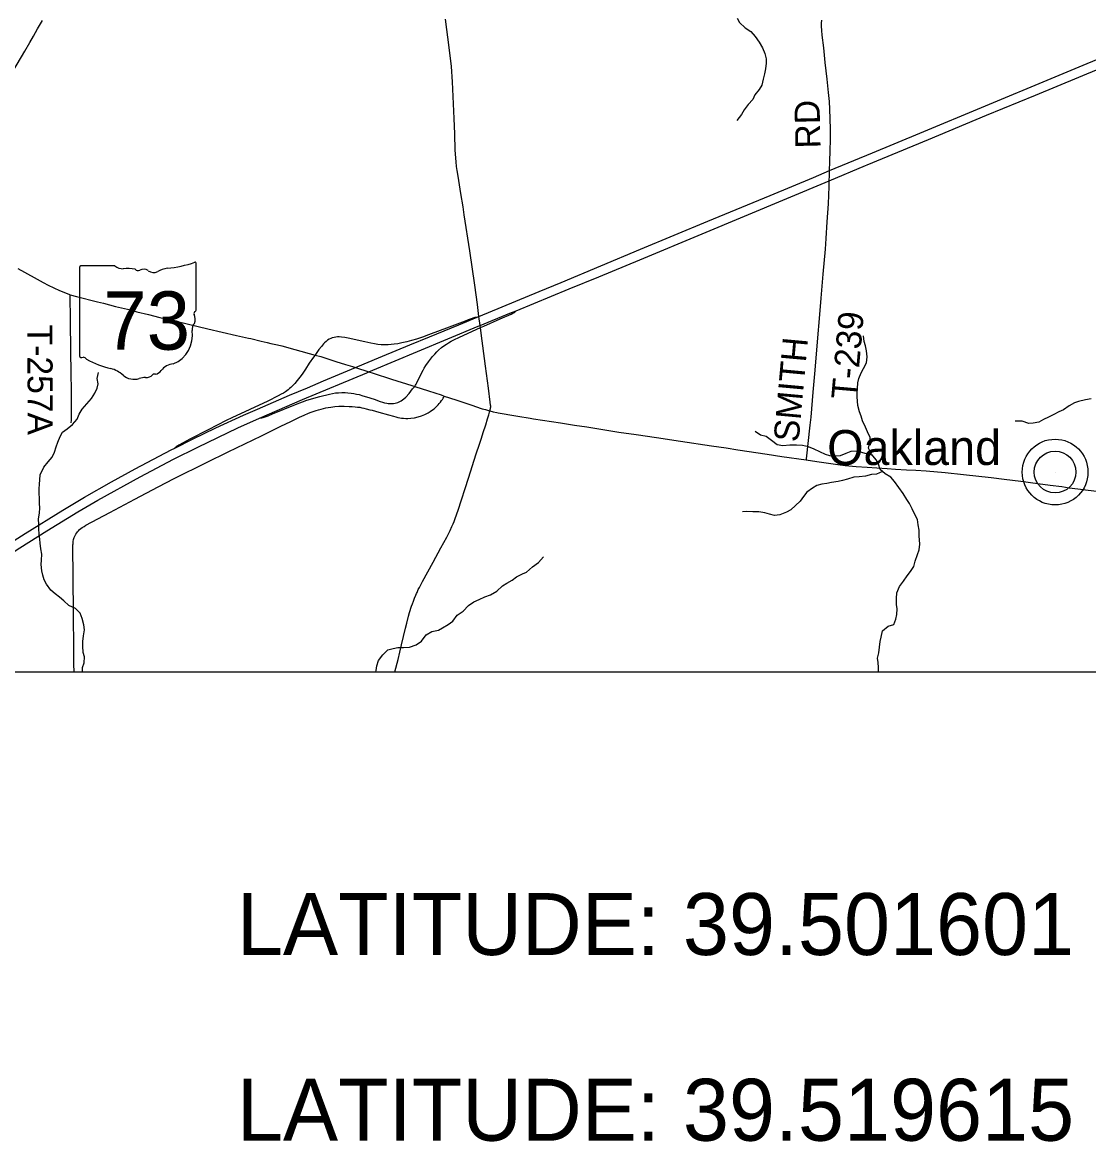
# Model space of a CAD drawing. Extents: x -1.4 to 35.4, y 0 to 22.
# Drawn here: x 3.895 to 6.307, y 11.993 to 14.524 of the extents above; entities that cross this region are included whole.
import ezdxf

# ---------------------------------------------------------------- set-up
doc = ezdxf.new("R2010")
doc.units = 0
for name, color, linetype in [('Default', 7, 'Continuous'), ('GM_X_Interchange_Ramps', 7, 'Continuous'), ('GM_X_Interstate_Route', 7, 'Continuous'), ('GM_X_Minor_River', 7, 'Continuous'), ('GM_X_State_Location', 7, 'Continuous'), ('GM_X_State_Route', 7, 'Continuous'), ('GM_X_State_Shield', 7, 'Continuous'), ('GM_X_Township_Road', 7, 'Continuous'), ('GM_X_Township_Road_Text', 7, 'Continuous'), ('GM_X_Unincorporated', 7, 'Continuous'), ('GM_X_Unincorporated_Location', 7, 'Continuous'), ('GM_X_Unincorporated_Text', 7, 'Continuous'), ('SC_Scratch1', 7, 'Continuous'), ('SH_Border', 7, 'Continuous'), ('SH_Cut_Line', 7, 'Continuous'), ('SH_Text', 7, 'Continuous')]:
    doc.layers.add(name, color=color, linetype=linetype)

msp = doc.modelspace()

# ---------------------------------------------------------------- linework, layer by layer
at = {"layer": 'Default'}
msp.add_lwpolyline([(2.6843, 17.0961), (2.6688, 16.9164), (2.6641, 16.8609), (2.4708, 14.7557), (2.4607, 14.5392), (2.3914, 13.7798), (2.3288, 13.0546), (7.3379, 13.0546), (7.34, 13.0844), (7.3971, 13.8291), (7.4835, 14.4701), (7.5226, 14.9278), (7.5248, 14.9516), (7.5275, 14.9811), (7.5875, 15.692), (7.6066, 15.899), (7.693, 16.8959), (7.7561, 17.6322)], dxfattribs=at)
at = {"layer": 'GM_X_Interchange_Ramps'}
for points in [[(4.7822, 13.7003), (4.7838, 13.7029), (4.7855, 13.7057), (4.7871, 13.7087), (4.7917, 13.7184), (4.8016, 13.7372), (4.8039, 13.7414), (4.8075, 13.7474), (4.8133, 13.756), (4.8178, 13.762), (4.8224, 13.7678), (4.8275, 13.7736), (4.8322, 13.7786), (4.8363, 13.7826), (4.8432, 13.7883), (4.8481, 13.792), (4.8542, 13.7963), (4.8587, 13.7991), (4.8649, 13.8026), (4.8706, 13.8055), (4.8839, 13.8119), (4.9309, 13.8333), (4.9386, 13.8368), (4.9755, 13.8532), (5.0002, 13.8639), (5.004, 13.8657), (5.0078, 13.8679), (5.0115, 13.8712)], [(4.9232, 13.857), (4.9185, 13.8562), (4.9136, 13.8547), (4.9096, 13.8533), (4.9035, 13.851), (4.896, 13.8482), (4.8602, 13.8347), (4.8138, 13.8168), (4.8002, 13.8119), (4.7864, 13.8074), (4.7752, 13.8042), (4.7646, 13.8014), (4.7534, 13.7988), (4.744, 13.7969), (4.7361, 13.7956), (4.7286, 13.7948), (4.7225, 13.7944), (4.7174, 13.7943), (4.7118, 13.7943), (4.7066, 13.7947), (4.6986, 13.7955), (4.6913, 13.7966), (4.6828, 13.7982), (4.6695, 13.801), (4.632, 13.8096), (4.624, 13.8111), (4.6164, 13.812), (4.6113, 13.8125), (4.6078, 13.8124), (4.6038, 13.8119), (4.6, 13.8112), (4.5958, 13.81), (4.5922, 13.8086), (4.5887, 13.807), (4.5852, 13.8047), (4.5816, 13.802), (4.5785, 13.7992), (4.5757, 13.7964), (4.571, 13.7909), (4.5655, 13.7836), (4.5592, 13.7747), (4.557, 13.7713)], [(4.557, 13.7713), (4.553, 13.7664), (4.5436, 13.7529), (4.5349, 13.7395), (4.5274, 13.7282), (4.5225, 13.7216), (4.5165, 13.7134), (4.5113, 13.7073), (4.5068, 13.7027), (4.5023, 13.6983), (4.4993, 13.6954), (4.4957, 13.6925), (4.4929, 13.6903), (4.4896, 13.688), (4.4851, 13.6853), (4.4803, 13.6825), (4.4733, 13.6788), (4.4498, 13.6674), (4.3687, 13.6294), (4.3554, 13.623), (4.3146, 13.6023), (4.2737, 13.5808), (4.2484, 13.5674), (4.2464, 13.5662), (4.2445, 13.565), (4.2398, 13.561)], [(4.4311, 13.6283), (4.4362, 13.629), (4.4392, 13.6299), (4.4437, 13.6314), (4.4508, 13.6342), (4.4603, 13.6384), (4.5124, 13.6598), (4.5382, 13.669), (4.5674, 13.6776), (4.5892, 13.6828), (4.6034, 13.6855), (4.6096, 13.6861), (4.6172, 13.6864), (4.6249, 13.6864), (4.6309, 13.6861), (4.6388, 13.6853), (4.6448, 13.6843), (4.6509, 13.6831), (4.6563, 13.6818), (4.6652, 13.6792), (4.673, 13.6768), (4.6902, 13.6712), (4.7044, 13.6663), (4.7093, 13.6649), (4.714, 13.6636), (4.7192, 13.6624), (4.722, 13.6619), (4.7259, 13.6616), (4.7296, 13.6617), (4.7343, 13.662), (4.7381, 13.6625), (4.7414, 13.6633), (4.7442, 13.6642), (4.7474, 13.6656), (4.7513, 13.6678), (4.7548, 13.6702), (4.7577, 13.6724), (4.7618, 13.6761), (4.7696, 13.6845), (4.7733, 13.6896), (4.7776, 13.6948), (4.7822, 13.7003)]]:
    msp.add_lwpolyline(points, dxfattribs=at)
at = {"layer": 'GM_X_Interstate_Route'}
for points in [[(5.8055, 14.2012), (5.9449, 14.2585), (6.0761, 14.3136), (6.1865, 14.3589), (6.4314, 14.461), (6.5077, 14.4927), (6.5331, 14.5032), (6.5439, 14.5076), (6.63, 14.5433), (6.7276, 14.5836), (7.0293, 14.7094), (7.1941, 14.7829), (7.2443, 14.8054), (7.356, 14.8539), (7.4642, 14.9013), (7.5228, 14.9272), (7.5403, 14.935), (7.7166, 15.0125), (7.795, 15.0474), (7.9308, 15.1073), (7.9405, 15.1115)], [(4.2398, 13.561), (4.2792, 13.581), (4.3324, 13.6065), (4.3952, 13.6353), (4.4263, 13.6492), (4.4993, 13.6806), (4.5395, 13.6973), (4.576, 13.7127), (4.6479, 13.7431), (4.6682, 13.7515), (4.7095, 13.769), (4.7712, 13.7942), (4.8157, 13.8124), (4.8818, 13.84), (4.9232, 13.857), (4.9275, 13.8588), (5.0639, 13.9152), (5.1132, 13.9356), (5.2934, 14.0104), (5.4454, 14.0738), (5.5861, 14.1319), (5.6841, 14.1731), (5.7209, 14.1883), (5.8178, 14.2284), (5.9246, 14.2728), (6.2223, 14.3967), (6.3979, 14.4697)], [(4.928, 13.8374), (4.9302, 13.8383), (4.9977, 13.866), (5.0115, 13.8712), (5.1318, 13.9208), (5.1991, 13.9483), (5.2914, 13.987), (5.4325, 14.0457), (5.7201, 14.1656), (5.8018, 14.1997), (5.8055, 14.2012)], [(4.6742, 13.7314), (4.6788, 13.7333), (4.6876, 13.737), (4.7883, 13.7793), (4.9257, 13.8365), (4.928, 13.8374)], [(4.4311, 13.6283), (4.4708, 13.6462), (4.5286, 13.6707), (4.6742, 13.7314)], [(3.5024, 13.0546), (3.5529, 13.0945), (3.6346, 13.1576), (3.6908, 13.1997), (3.7545, 13.2453), (3.8144, 13.2864), (3.8892, 13.3356), (3.9501, 13.3741), (4.0202, 13.4169), (4.0655, 13.4428), (4.1611, 13.4958), (4.2365, 13.5355), (4.2915, 13.5631), (4.3824, 13.6064), (4.4311, 13.6283)], [(3.4682, 13.0546), (3.5465, 13.1165), (3.6228, 13.1753), (3.6977, 13.2308), (3.7463, 13.2653), (3.8423, 13.3306), (3.901, 13.3681), (3.9862, 13.4204), (4.0353, 13.4497), (4.0963, 13.4845), (4.1501, 13.5143), (4.2316, 13.5567), (4.2398, 13.561)]]:
    msp.add_lwpolyline(points, dxfattribs=at)
at = {"layer": 'GM_X_Minor_River'}
for points in [[(5.5116, 14.5331), (5.5171, 14.5235), (5.5301, 14.5114), (5.5424, 14.5029), (5.5528, 14.4917), (5.5613, 14.4786), (5.5694, 14.4663), (5.5744, 14.4533), (5.5772, 14.4415), (5.577, 14.4312), (5.576, 14.4187), (5.5734, 14.407), (5.5702, 14.3949), (5.5672, 14.3813), (5.5613, 14.3716), (5.5516, 14.3597), (5.5469, 14.3491), (5.5368, 14.3379), (5.5275, 14.326), (5.5212, 14.3155), (5.5107, 14.302)], [(5.8354, 13.5122), (5.8312, 13.5248), (5.826, 13.5344), (5.8153, 13.5471), (5.8088, 13.5609), (5.8121, 13.5741), (5.8123, 13.5848), (5.8065, 13.5978), (5.8018, 13.6081), (5.7953, 13.6223), (5.7921, 13.6333), (5.7885, 13.6429), (5.785, 13.657), (5.7837, 13.6669), (5.7831, 13.6768), (5.7833, 13.6862), (5.7839, 13.6957), (5.7849, 13.7082), (5.7866, 13.718), (5.7926, 13.7308), (5.7977, 13.741), (5.804, 13.7537), (5.8062, 13.767), (5.8042, 13.7807), (5.8022, 13.7921), (5.7993, 13.802), (5.7977, 13.8149)], [(3.9589, 13.2399), (3.949, 13.2534), (3.9439, 13.2629), (3.9407, 13.2733), (3.939, 13.2835), (3.937, 13.298), (3.9376, 13.3075), (3.9383, 13.3211), (3.9366, 13.3333), (3.935, 13.3458), (3.934, 13.3553), (3.9323, 13.3656), (3.9322, 13.3789), (3.9317, 13.3891), (3.9312, 13.4002), (3.9337, 13.4145), (3.9343, 13.4251), (3.9334, 13.4365), (3.9333, 13.4475), (3.9327, 13.4582), (3.9329, 13.4688), (3.9335, 13.479), (3.9345, 13.4892), (3.9351, 13.5006), (3.943, 13.5175), (3.9531, 13.5302), (3.9621, 13.5403), (3.9672, 13.5519), (3.9709, 13.564), (3.9745, 13.5742), (3.9801, 13.587), (3.9856, 13.5971), (3.9956, 13.6041), (4.0079, 13.6141), (4.0188, 13.626), (4.0232, 13.6377), (4.0298, 13.6493), (4.0403, 13.6609), (4.0508, 13.6732), (4.0586, 13.6852), (4.0641, 13.6961), (4.0662, 13.7059), (4.0642, 13.7185), (4.0672, 13.7321)], [(6.3123, 13.6724), (6.2994, 13.6703), (6.2841, 13.6661), (6.2746, 13.6632), (6.2631, 13.6566), (6.2497, 13.6478), (6.2397, 13.6427), (6.2278, 13.6365), (6.216, 13.631), (6.2045, 13.6252), (6.1941, 13.6197), (6.1816, 13.6173), (6.1717, 13.6163), (6.1563, 13.6216), (6.1404, 13.6215)], [(5.817, 13.5451), (5.8066, 13.5473), (5.7934, 13.551), (5.7829, 13.5539), (5.7688, 13.5534), (5.7578, 13.549), (5.7444, 13.5436), (5.7315, 13.5424), (5.7217, 13.5433), (5.7115, 13.5465), (5.6987, 13.5521), (5.6856, 13.5588), (5.6728, 13.5636), (5.6592, 13.5666), (5.646, 13.5676), (5.6312, 13.5675), (5.6153, 13.5659), (5.6025, 13.5684), (5.5894, 13.5782), (5.5775, 13.5875), (5.5643, 13.5904), (5.5523, 13.5983)], [(5.8403, 13.5078), (5.8269, 13.5021), (5.8155, 13.5009), (5.8018, 13.4973), (5.7881, 13.4957), (5.7756, 13.4952), (5.7611, 13.4909), (5.7501, 13.4874), (5.7402, 13.4853), (5.7254, 13.4833), (5.7147, 13.4812), (5.7033, 13.4792), (5.6919, 13.476), (5.6823, 13.4701), (5.6696, 13.4609), (5.6618, 13.4512), (5.6544, 13.4411), (5.6335, 13.421), (5.6232, 13.4159), (5.6079, 13.4098), (5.5962, 13.4088), (5.5852, 13.4113), (5.5743, 13.4142), (5.5607, 13.4168), (5.5474, 13.4166), (5.5338, 13.4173), (5.5236, 13.4164)], [(5.8317, 13.0546), (5.8316, 13.0646), (5.8306, 13.0757), (5.8293, 13.0856), (5.8319, 13.098), (5.8336, 13.1105), (5.8354, 13.1234), (5.8375, 13.1336), (5.8408, 13.1479), (5.8536, 13.1579), (5.8665, 13.1618), (5.8709, 13.1739), (5.873, 13.1845), (5.8737, 13.1973), (5.872, 13.2072), (5.8723, 13.2205), (5.8733, 13.2334), (5.8789, 13.2477), (5.8882, 13.2597), (5.8964, 13.2724), (5.9038, 13.2821), (5.9116, 13.2933), (5.9145, 13.305), (5.9194, 13.3201), (5.9234, 13.3307), (5.9252, 13.3435), (5.9233, 13.3625), (5.9232, 13.3754), (5.9215, 13.3872), (5.9195, 13.3994), (5.9126, 13.4124), (5.9079, 13.4235), (5.9017, 13.4354), (5.8954, 13.445), (5.887, 13.4585), (5.8679, 13.4854), (5.859, 13.4951), (5.8462, 13.5025), (5.8354, 13.5122)], [(4.6944, 13.0546), (4.6952, 13.0576), (4.6969, 13.0686), (4.7006, 13.0806), (4.7099, 13.0937), (4.7211, 13.1045), (4.7337, 13.1077), (4.744, 13.1097), (4.7565, 13.1103), (4.7705, 13.1104), (4.7858, 13.1157), (4.7973, 13.1246), (4.8078, 13.1385), (4.8209, 13.1462), (4.8357, 13.1493), (4.8453, 13.1544), (4.8576, 13.1621), (4.8687, 13.1699), (4.8785, 13.183), (4.8915, 13.1918), (4.9039, 13.2048), (4.9162, 13.2129), (4.9281, 13.2188), (4.9407, 13.2246), (4.954, 13.2293), (4.9679, 13.2377), (4.9806, 13.2496), (4.991, 13.2558), (5.0028, 13.2624), (5.0125, 13.2698), (5.0259, 13.2768), (5.0354, 13.2807), (5.0486, 13.2926), (5.062, 13.3022), (5.0736, 13.3149)], [(4.0312, 13.0546), (4.0309, 13.0552), (4.0304, 13.0651), (4.0347, 13.0753), (4.035, 13.0885), (4.0318, 13.0985), (4.0317, 13.1133), (4.0312, 13.1239), (4.033, 13.1364), (4.0355, 13.15), (4.0339, 13.1614), (4.0296, 13.1759), (4.0257, 13.1874), (4.0145, 13.1982), (3.9999, 13.2049), (3.9884, 13.2158), (3.9787, 13.2239), (3.9686, 13.2314), (3.9589, 13.2399)]]:
    msp.add_lwpolyline(points, dxfattribs=at)
at = {"layer": 'GM_X_State_Route'}
for points in [[(4.8803, 14.1759), (4.8782, 14.1887), (4.8769, 14.1979), (4.8759, 14.2079), (4.8741, 14.2346), (4.8729, 14.2712), (4.8718, 14.3066), (4.8678, 14.3891), (4.8652, 14.4238), (4.8604, 14.467), (4.8519, 14.531)], [(4.8915, 14.1066), (4.8869, 14.1366), (4.8803, 14.1759)], [(4.9522, 13.6451), (4.9536, 13.6507), (4.954, 13.6525), (4.9541, 13.6537), (4.9541, 13.655), (4.9541, 13.6559), (4.9538, 13.6582), (4.9529, 13.6651), (4.9488, 13.6968), (4.9422, 13.746), (4.9326, 13.8206), (4.9309, 13.8333), (4.9302, 13.8383), (4.9275, 13.8588), (4.924, 13.8859), (4.9186, 13.9296), (4.9073, 14.0071), (4.8942, 14.0887), (4.8915, 14.1066)], [(3.8844, 13.9671), (3.9213, 13.9465), (3.942, 13.9352), (3.953, 13.9296), (3.9783, 13.9176), (3.9919, 13.9117), (4.0012, 13.9083), (4.003, 13.9078), (4.0172, 13.9037), (4.0645, 13.892), (4.0782, 13.8885)], [(4.0782, 13.8885), (4.1056, 13.8814), (4.1392, 13.8732), (4.1534, 13.8694), (4.1803, 13.8627), (4.2058, 13.8565), (4.2424, 13.8478), (4.2671, 13.8419), (4.3139, 13.8305), (4.3788, 13.8158), (4.4064, 13.8093), (4.4112, 13.8084), (4.435, 13.8028)], [(4.435, 13.8028), (4.4483, 13.7998), (4.4571, 13.7976), (4.4716, 13.7942)], [(4.4716, 13.7942), (4.4813, 13.7919), (4.5114, 13.7841), (4.557, 13.7713), (4.57, 13.7677), (4.6038, 13.757), (4.6256, 13.7502)], [(4.6256, 13.7502), (4.6417, 13.7451), (4.6479, 13.7431), (4.6788, 13.7333), (4.6885, 13.7302), (4.73, 13.717), (4.776, 13.7023), (4.7822, 13.7003)], [(4.7822, 13.7003), (4.8137, 13.6902), (4.8419, 13.681), (4.8492, 13.6786)], [(4.8492, 13.6786), (4.8749, 13.6703), (4.9139, 13.6571)], [(4.7865, 13.232), (4.7876, 13.2345), (4.7904, 13.2408), (4.793, 13.2458), (4.8001, 13.2596), (4.8242, 13.3033), (4.8416, 13.3357), (4.8546, 13.3597), (4.8622, 13.3746), (4.8664, 13.3833), (4.8694, 13.3899), (4.8715, 13.3952), (4.874, 13.4018), (4.8803, 13.4207), (4.9037, 13.4927), (4.9216, 13.5478), (4.9287, 13.5695), (4.9332, 13.5833), (4.9374, 13.596), (4.943, 13.6135), (4.947, 13.6269), (4.9496, 13.6358), (4.9522, 13.6451)], [(4.9139, 13.6571), (4.9196, 13.6552), (4.935, 13.65), (4.9422, 13.6479), (4.9495, 13.6458), (4.9522, 13.6451), (4.9595, 13.6432), (4.968, 13.6415), (4.971, 13.6409), (5.0107, 13.634), (5.0156, 13.6332), (5.0431, 13.6287), (5.051, 13.6273), (5.0712, 13.624), (5.1117, 13.6178), (5.1436, 13.6126), (5.1713, 13.6087), (5.2032, 13.6037), (5.2443, 13.597), (5.2831, 13.5915), (5.3292, 13.5846), (5.3838, 13.5763), (5.4533, 13.5658), (5.4865, 13.5612), (5.5135, 13.557), (5.5799, 13.5471), (5.6124, 13.542), (5.668, 13.5341), (5.6918, 13.5307), (5.7391, 13.5239), (5.7564, 13.5219), (5.7811, 13.5195), (5.8059, 13.5178), (5.8275, 13.5165), (5.8511, 13.5148), (5.8703, 13.5135), (5.8951, 13.5121), (5.9162, 13.5109), (5.9391, 13.5092), (5.9825, 13.5056), (6.0239, 13.5012), (6.0863, 13.4941), (6.1158, 13.4904), (6.1535, 13.486), (6.1917, 13.4808), (6.22, 13.477), (6.2459, 13.4738), (6.2631, 13.4714), (6.2822, 13.4687), (6.3056, 13.4659), (6.3382, 13.4617)], [(4.7376, 13.0546), (4.7445, 13.0832), (4.7522, 13.1161), (4.7614, 13.154), (4.7643, 13.1653), (4.7684, 13.1807), (4.7707, 13.1891), (4.7751, 13.2032), (4.7769, 13.2086), (4.7793, 13.2151), (4.7821, 13.2216), (4.785, 13.2286), (4.7865, 13.232)]]:
    msp.add_lwpolyline(points, dxfattribs=at)
at = {"layer": 'GM_X_State_Shield'}
for p, q in [((4.104, 13.9728), (4.0268, 13.9728)), ((4.2879, 13.8731), (4.2879, 13.9778)), ((4.0242, 13.9694), (4.0242, 13.7693)), ((4.2879, 13.8731), (4.2879, 13.8731))]:
    msp.add_line(p, q, dxfattribs=at)
for centre, radius, start, end in [((4.0272, 13.9698), 0.00305, 98.1301, 188.1301), ((4.1224, 13.9961), 0.0296, 231.6195, 271.1119), ((4.194, 14.2457), 0.2796, 275.8445, 288.9065), ((4.285, 13.9782), 0.00294, 351.8621, 97.738), ((4.1322, 13.8605), 0.1064, 80.4867, 94.9883), ((4.1564, 13.9708), 0.00855, 219.7921, 297.1024), ((4.1689, 13.9477), 0.0178, 54.4667, 119.1411), ((4.1919, 13.9794), 0.0214, 233.8562, 294.8282), ((4.2296, 13.9117), 0.0563, 97.3462, 120.7689), ((4.2847, 13.8727), 0.00314, 289.6038, 7.7341), ((4.2872, 13.8654), 0.00454, 107.944, 210.337), ((4.2583, 13.8522), 0.0273, 340.033, 23.6496), ((4.2096, 13.816), 0.0699, 292.3089, 8.9858), ((4.2984, 13.8293), 0.0198, 136.8065, 186.9296), ((4.0273, 13.7688), 0.00308, 171.9584, 258.3066), ((4.0277, 13.7893), 0.0235, 267.339, 280.6039), ((4.0325, 13.7577), 0.00848, 29.7484, 93.2717), ((4.1396, 13.9375), 0.2019, 240.4129, 257.1985), ((4.2391, 13.7131), 0.0383, 94.4031, 142.5768), ((4.0794, 13.6794), 0.0632, 47.1842, 75.836), ((4.1477, 13.7567), 0.0401, 230.7004, 286.2918), ((4.1709, 13.6875), 0.0329, 85.6951, 111.2099), ((4.1738, 13.7417), 0.0214, 268.777, 315.5493), ((4.1931, 13.7224), 0.00601, 65.7517, 132.6484), ((4.1906, 13.7499), 0.0226, 282.8732, 323.2771)]:
    msp.add_arc(centre, radius, start, end, dxfattribs=at)
at = {"layer": 'GM_X_Township_Road'}
for points in [[(3.6873, 14.089), (3.6912, 14.0959), (3.704, 14.1186), (3.7155, 14.1392), (3.7221, 14.1511), (3.7349, 14.1732), (3.7468, 14.1936), (3.7524, 14.2033), (3.7616, 14.2195), (3.7745, 14.2421), (3.7801, 14.2518), (3.7902, 14.269), (3.8067, 14.2974), (3.8294, 14.3367), (3.8384, 14.3523), (3.8468, 14.3668), (3.8632, 14.3954), (3.8726, 14.4115), (3.883, 14.4292), (3.8999, 14.4582), (3.9114, 14.4781), (3.9195, 14.4921), (3.9291, 14.5087), (3.9402, 14.5282)], [(5.668, 13.5341), (5.6683, 13.5366), (5.6771, 13.6124), (5.679, 13.6309), (5.6838, 13.6873), (5.6882, 13.7368), (5.6929, 13.7919), (5.6996, 13.8724), (5.7018, 13.9002), (5.7063, 13.9541), (5.7114, 14.011), (5.7131, 14.0346), (5.7157, 14.0724), (5.7181, 14.1133), (5.7189, 14.1325), (5.7197, 14.1524), (5.7201, 14.1656), (5.7205, 14.1772), (5.7209, 14.1883), (5.7215, 14.2083), (5.7224, 14.235), (5.7228, 14.2573), (5.7226, 14.2822), (5.7222, 14.3058), (5.7214, 14.3275), (5.7203, 14.3449), (5.7184, 14.3653), (5.715, 14.3949), (5.7107, 14.4332), (5.7076, 14.466), (5.7042, 14.4944), (5.7032, 14.5049), (5.7027, 14.5148), (5.7028, 14.5222), (5.7036, 14.5283)], [(4.0047, 13.6183), (4.0056, 13.6244), (4.006, 13.6306), (4.006, 13.6505), (4.0057, 13.6773), (4.0048, 13.7438), (4.0046, 13.7674), (4.0043, 13.7917), (4.0037, 13.8371), (4.0034, 13.8582), (4.0031, 13.898), (4.003, 13.9078)], [(4.0118, 13.0546), (4.0114, 13.0722), (4.0109, 13.1201), (4.0104, 13.1728), (4.0101, 13.2093), (4.0098, 13.2465), (4.0095, 13.2835), (4.009, 13.3248), (4.0089, 13.3364), (4.009, 13.3424), (4.0092, 13.3446), (4.0094, 13.3471), (4.0098, 13.35), (4.0106, 13.3539), (4.012, 13.3584), (4.0143, 13.3635), (4.0158, 13.3665), (4.0175, 13.3691), (4.0191, 13.3713), (4.0213, 13.3739), (4.024, 13.3765), (4.027, 13.3792), (4.0299, 13.3813), (4.0342, 13.3839), (4.0383, 13.3863), (4.0922, 13.4149), (4.1494, 13.4455), (4.202, 13.4733), (4.2378, 13.4922), (4.3113, 13.5286), (4.36, 13.5521), (4.4354, 13.5888), (4.4797, 13.6104), (4.5023, 13.6214), (4.5216, 13.6306), (4.5318, 13.6354), (4.5421, 13.6399), (4.5483, 13.6424), (4.5547, 13.6447), (4.5592, 13.6461), (4.5642, 13.6476), (4.5708, 13.6493), (4.5813, 13.6516), (4.5866, 13.6526), (4.5922, 13.6536), (4.597, 13.6542), (4.6014, 13.6549), (4.6109, 13.6555), (4.6154, 13.6556), (4.6229, 13.6557), (4.6339, 13.6553), (4.6406, 13.6549), (4.6473, 13.6543), (4.6525, 13.6538), (4.6579, 13.6531), (4.6625, 13.6523), (4.6669, 13.6513), (4.6726, 13.6499), (4.6804, 13.6478), (4.6859, 13.6463), (4.7007, 13.6419), (4.7226, 13.6359), (4.7339, 13.6328), (4.7393, 13.6314), (4.7444, 13.6301), (4.7484, 13.6293), (4.7524, 13.6287), (4.7568, 13.6283), (4.7621, 13.6279), (4.767, 13.6281), (4.7731, 13.6284), (4.7816, 13.6295), (4.7901, 13.6313), (4.7978, 13.6337), (4.8051, 13.6368), (4.8123, 13.6405), (4.8172, 13.6436), (4.8226, 13.6474), (4.826, 13.6499), (4.8325, 13.6557), (4.8352, 13.6586), (4.8379, 13.6616), (4.8402, 13.6644), (4.8432, 13.6684), (4.8449, 13.6709), (4.8464, 13.6736), (4.8479, 13.6763), (4.8492, 13.6786)]]:
    msp.add_lwpolyline(points, dxfattribs=at)
at = {"layer": 'GM_X_Unincorporated'}
for radius in [0.0744, 0.0472]:
    msp.add_circle((6.231, 13.5067), radius, dxfattribs=at)
at = {"layer": 'GM_X_Unincorporated_Location'}
msp.add_line((6.231, 13.5067), (6.231, 13.5067), dxfattribs=at)
at = {"layer": 'SC_Scratch1'}
msp.add_line((-1.4282, 13.0546), (35.3749, 13.0546), dxfattribs=at)
at = {"layer": 'SH_Border'}
msp.add_lwpolyline([(9, 19.8546), (2.2, 19.8546), (2.2, 13.0546), (9, 13.0546)], close=True, dxfattribs=at)
at = {"layer": 'SH_Cut_Line'}
msp.add_lwpolyline([(2.6843, 17.0961), (2.6688, 16.9164), (2.6641, 16.8609), (2.4708, 14.7557), (2.4607, 14.5392), (2.3914, 13.7798), (2.3288, 13.0546), (9, 13.0546), (9, 18.9633)], dxfattribs=at)

# ---------------------------------------------------------------- texts
at = {"layer": 'GM_X_State_Location'}
for s in ['s', 'r']:
    msp.add_text(s, height=0.000189, dxfattribs=at).set_placement((4.1531, 13.856))
msp.add_text('73', height=0.000189, rotation=0, dxfattribs=at).set_placement((4.1054, 13.8422))
at = {"layer": 'GM_X_State_Shield'}
msp.add_text('73', height=0.13184, dxfattribs=at).set_placement((4.0779, 13.7834))
at = {"layer": 'GM_X_Township_Road_Text'}
for s, rotation, p in [('RD', 91.348, (5.7005, 14.2391)), ('T-239', 84.9576, (5.7811, 13.6694)), ('T-257A', 270.2169, (3.9058, 13.8398)), ('SMITH', 84.8054, (5.6506, 13.5731))]:
    msp.add_text(s, height=0.05682, rotation=rotation, dxfattribs=at).set_placement(p)
at = {"layer": 'GM_X_Unincorporated_Text'}
msp.add_text('Oakland', height=0.07898, rotation=0, dxfattribs=at).set_placement((5.7154, 13.5227))
at = {"layer": 'SH_Text'}
for s, p in [('LATITUDE: 39.501601', (4.38, 12.4146)), ('LATITUDE: 39.519615', (4.38, 11.9946))]:
    msp.add_text(s, height=0.14, dxfattribs=at).set_placement(p)

doc.saveas('drawing.dxf')
